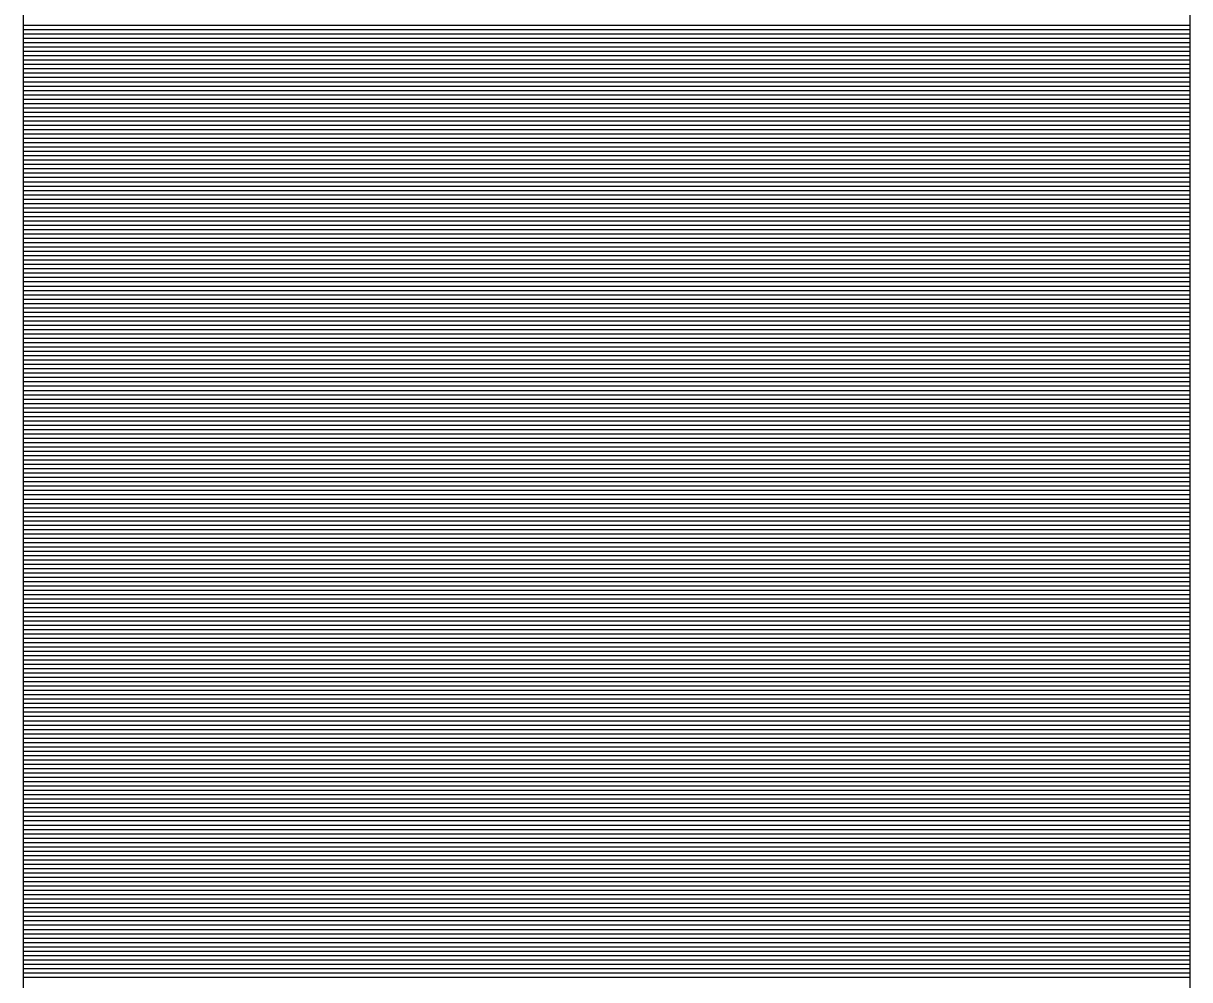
# Model space of a CAD drawing. Extents: x 1807779 to 1818251, y 673292 to 678849.
# Drawn here: x 1811514.832 to 1811517.442, y 676714.412 to 676716.552 of the extents above; entities that cross this region are included whole.
import ezdxf

# ---------------------------------------------------------------- set-up
doc = ezdxf.new("R2010")
doc.units = 0
doc.layers.add('Default', color=7, linetype='Continuous')

msp = doc.modelspace()

# ---------------------------------------------------------------- linework, layer by layer
at = {"layer": 'Default'}
for p, q in [((1811514.8323, 676725.1385), (1811514.8323, 676708.2314)), ((1811517.4416, 676725.1385), (1811517.4416, 676708.2314)), ((1811517.4416, 676716.5468), (1811514.8323, 676716.5468)), ((1811517.4416, 676716.537), (1811514.8323, 676716.537)), ((1811517.4416, 676716.5273), (1811514.8323, 676716.5273)), ((1811517.4416, 676716.5176), (1811514.8323, 676716.5176)), ((1811517.4416, 676716.5079), (1811514.8323, 676716.5079)), ((1811517.4416, 676716.4981), (1811514.8323, 676716.4981)), ((1811517.4416, 676716.4884), (1811514.8323, 676716.4884)), ((1811517.4416, 676716.4787), (1811514.8323, 676716.4787)), ((1811517.4416, 676716.469), (1811514.8323, 676716.469)), ((1811517.4416, 676716.4592), (1811514.8323, 676716.4592)), ((1811517.4416, 676716.4495), (1811514.8323, 676716.4495)), ((1811517.4416, 676716.4398), (1811514.8323, 676716.4398)), ((1811517.4416, 676716.4301), (1811514.8323, 676716.4301)), ((1811517.4416, 676716.4203), (1811514.8323, 676716.4203)), ((1811517.4416, 676716.4106), (1811514.8323, 676716.4106)), ((1811517.4416, 676716.4009), (1811514.8323, 676716.4009)), ((1811517.4416, 676716.3912), (1811514.8323, 676716.3912)), ((1811517.4416, 676716.3814), (1811514.8323, 676716.3814)), ((1811517.4416, 676716.3717), (1811514.8323, 676716.3717)), ((1811517.4416, 676716.362), (1811514.8323, 676716.362)), ((1811517.4416, 676716.3523), (1811514.8323, 676716.3523)), ((1811517.4416, 676716.3425), (1811514.8323, 676716.3425)), ((1811517.4416, 676716.3328), (1811514.8323, 676716.3328)), ((1811517.4416, 676716.3231), (1811514.8323, 676716.3231)), ((1811517.4416, 676716.3134), (1811514.8323, 676716.3134)), ((1811517.4416, 676716.3036), (1811514.8323, 676716.3036)), ((1811517.4416, 676716.2939), (1811514.8323, 676716.2939)), ((1811517.4416, 676716.2842), (1811514.8323, 676716.2842)), ((1811517.4416, 676716.2745), (1811514.8323, 676716.2745)), ((1811517.4416, 676716.2647), (1811514.8323, 676716.2647)), ((1811517.4416, 676716.255), (1811514.8323, 676716.255)), ((1811517.4416, 676716.2453), (1811514.8323, 676716.2453)), ((1811517.4416, 676716.2356), (1811514.8323, 676716.2356)), ((1811517.4416, 676716.2258), (1811514.8323, 676716.2258)), ((1811517.4416, 676716.2161), (1811514.8323, 676716.2161)), ((1811517.4416, 676716.2064), (1811514.8323, 676716.2064)), ((1811517.4416, 676716.1966), (1811514.8323, 676716.1966)), ((1811517.4416, 676716.1869), (1811514.8323, 676716.1869)), ((1811517.4416, 676716.1772), (1811514.8323, 676716.1772)), ((1811517.4416, 676716.1675), (1811514.8323, 676716.1675)), ((1811517.4416, 676716.1577), (1811514.8323, 676716.1577)), ((1811517.4416, 676716.148), (1811514.8323, 676716.148)), ((1811517.4416, 676716.1383), (1811514.8323, 676716.1383)), ((1811517.4416, 676716.1286), (1811514.8323, 676716.1286)), ((1811517.4416, 676716.1188), (1811514.8323, 676716.1188)), ((1811517.4416, 676716.1091), (1811514.8323, 676716.1091)), ((1811517.4416, 676716.0994), (1811514.8323, 676716.0994)), ((1811517.4416, 676716.0897), (1811514.8323, 676716.0897)), ((1811517.4416, 676716.0799), (1811514.8323, 676716.0799)), ((1811517.4416, 676716.0702), (1811514.8323, 676716.0702)), ((1811517.4416, 676716.0605), (1811514.8323, 676716.0605)), ((1811517.4416, 676716.0508), (1811514.8323, 676716.0508)), ((1811517.4416, 676716.041), (1811514.8323, 676716.041)), ((1811517.4416, 676716.0313), (1811514.8323, 676716.0313)), ((1811517.4416, 676716.0216), (1811514.8323, 676716.0216)), ((1811517.4416, 676716.0119), (1811514.8323, 676716.0119)), ((1811517.4416, 676716.0021), (1811514.8323, 676716.0021)), ((1811517.4416, 676715.9924), (1811514.8323, 676715.9924)), ((1811517.4416, 676715.9827), (1811514.8323, 676715.9827)), ((1811517.4416, 676715.973), (1811514.8323, 676715.973)), ((1811517.4416, 676715.9632), (1811514.8323, 676715.9632)), ((1811517.4416, 676715.9535), (1811514.8323, 676715.9535)), ((1811517.4416, 676715.9438), (1811514.8323, 676715.9438)), ((1811517.4416, 676715.9341), (1811514.8323, 676715.9341)), ((1811517.4416, 676715.9243), (1811514.8323, 676715.9243)), ((1811517.4416, 676715.9146), (1811514.8323, 676715.9146)), ((1811517.4416, 676715.9049), (1811514.8323, 676715.9049)), ((1811517.4416, 676715.8952), (1811514.8323, 676715.8952)), ((1811517.4416, 676715.8854), (1811514.8323, 676715.8854)), ((1811517.4416, 676715.8757), (1811514.8323, 676715.8757)), ((1811517.4416, 676715.866), (1811514.8323, 676715.866)), ((1811517.4416, 676715.8563), (1811514.8323, 676715.8563)), ((1811517.4416, 676715.8465), (1811514.8323, 676715.8465)), ((1811517.4416, 676715.8368), (1811514.8323, 676715.8368)), ((1811517.4416, 676715.8271), (1811514.8323, 676715.8271)), ((1811517.4416, 676715.8174), (1811514.8323, 676715.8174)), ((1811517.4416, 676715.8076), (1811514.8323, 676715.8076)), ((1811517.4416, 676715.7979), (1811514.8323, 676715.7979)), ((1811517.4416, 676715.7882), (1811514.8323, 676715.7882)), ((1811517.4416, 676715.7785), (1811514.8323, 676715.7785)), ((1811517.4416, 676715.7687), (1811514.8323, 676715.7687)), ((1811517.4416, 676715.759), (1811514.8323, 676715.759)), ((1811517.4416, 676715.7493), (1811514.8323, 676715.7493)), ((1811517.4416, 676715.7396), (1811514.8323, 676715.7396)), ((1811517.4416, 676715.7298), (1811514.8323, 676715.7298)), ((1811517.4416, 676715.7201), (1811514.8323, 676715.7201)), ((1811517.4416, 676715.7104), (1811514.8323, 676715.7104)), ((1811517.4416, 676715.7007), (1811514.8323, 676715.7007)), ((1811517.4416, 676715.6909), (1811514.8323, 676715.6909)), ((1811517.4416, 676715.6812), (1811514.8323, 676715.6812)), ((1811517.4416, 676715.6715), (1811514.8323, 676715.6715)), ((1811517.4416, 676715.6618), (1811514.8323, 676715.6618)), ((1811517.4416, 676715.652), (1811514.8323, 676715.652)), ((1811517.4416, 676715.6423), (1811514.8323, 676715.6423)), ((1811517.4416, 676715.6326), (1811514.8323, 676715.6326)), ((1811517.4416, 676715.6229), (1811514.8323, 676715.6229)), ((1811517.4416, 676715.6131), (1811514.8323, 676715.6131)), ((1811517.4416, 676715.6034), (1811514.8323, 676715.6034)), ((1811517.4416, 676715.5937), (1811514.8323, 676715.5937)), ((1811517.4416, 676715.584), (1811514.8323, 676715.584)), ((1811517.4416, 676715.5742), (1811514.8323, 676715.5742)), ((1811517.4416, 676715.5645), (1811514.8323, 676715.5645)), ((1811517.4416, 676715.5548), (1811514.8323, 676715.5548)), ((1811517.4416, 676715.5451), (1811514.8323, 676715.5451)), ((1811517.4416, 676715.5353), (1811514.8323, 676715.5353)), ((1811517.4416, 676715.5256), (1811514.8323, 676715.5256)), ((1811517.4416, 676715.5159), (1811514.8323, 676715.5159)), ((1811517.4416, 676715.5062), (1811514.8323, 676715.5062)), ((1811517.4416, 676715.4964), (1811514.8323, 676715.4964)), ((1811517.4416, 676715.4867), (1811514.8323, 676715.4867)), ((1811517.4416, 676715.477), (1811514.8323, 676715.477)), ((1811517.4416, 676715.4673), (1811514.8323, 676715.4673)), ((1811517.4416, 676715.4575), (1811514.8323, 676715.4575)), ((1811517.4416, 676715.4478), (1811514.8323, 676715.4478)), ((1811517.4416, 676715.4381), (1811514.8323, 676715.4381)), ((1811517.4416, 676715.4284), (1811514.8323, 676715.4284)), ((1811517.4416, 676715.4186), (1811514.8323, 676715.4186)), ((1811517.4416, 676715.4089), (1811514.8323, 676715.4089)), ((1811517.4416, 676715.3992), (1811514.8323, 676715.3992)), ((1811517.4416, 676715.3895), (1811514.8323, 676715.3895)), ((1811517.4416, 676715.3797), (1811514.8323, 676715.3797)), ((1811517.4416, 676715.37), (1811514.8323, 676715.37)), ((1811517.4416, 676715.3603), (1811514.8323, 676715.3603)), ((1811517.4416, 676715.3506), (1811514.8323, 676715.3506)), ((1811517.4416, 676715.3408), (1811514.8323, 676715.3408)), ((1811517.4416, 676715.3311), (1811514.8323, 676715.3311)), ((1811517.4416, 676715.3214), (1811514.8323, 676715.3214)), ((1811517.4416, 676715.3117), (1811514.8323, 676715.3117)), ((1811517.4416, 676715.3019), (1811514.8323, 676715.3019)), ((1811517.4416, 676715.2922), (1811514.8323, 676715.2922)), ((1811517.4416, 676715.2825), (1811514.8323, 676715.2825)), ((1811517.4416, 676715.2728), (1811514.8323, 676715.2728)), ((1811517.4416, 676715.263), (1811514.8323, 676715.263)), ((1811517.4416, 676715.2533), (1811514.8323, 676715.2533)), ((1811517.4416, 676715.2436), (1811514.8323, 676715.2436)), ((1811517.4416, 676715.2339), (1811514.8323, 676715.2339)), ((1811517.4416, 676715.2241), (1811514.8323, 676715.2241)), ((1811517.4416, 676715.2144), (1811514.8323, 676715.2144)), ((1811517.4416, 676715.2047), (1811514.8323, 676715.2047)), ((1811517.4416, 676715.195), (1811514.8323, 676715.195)), ((1811517.4416, 676715.1852), (1811514.8323, 676715.1852)), ((1811517.4416, 676715.1755), (1811514.8323, 676715.1755)), ((1811517.4416, 676715.1658), (1811514.8323, 676715.1658)), ((1811517.4416, 676715.1561), (1811514.8323, 676715.1561)), ((1811517.4416, 676715.1463), (1811514.8323, 676715.1463)), ((1811517.4416, 676715.1366), (1811514.8323, 676715.1366)), ((1811517.4416, 676715.1269), (1811514.8323, 676715.1269)), ((1811517.4416, 676715.1172), (1811514.8323, 676715.1172)), ((1811517.4416, 676715.1074), (1811514.8323, 676715.1074)), ((1811517.4416, 676715.0977), (1811514.8323, 676715.0977)), ((1811517.4416, 676715.088), (1811514.8323, 676715.088)), ((1811517.4416, 676715.0783), (1811514.8323, 676715.0783)), ((1811517.4416, 676715.0685), (1811514.8323, 676715.0685)), ((1811517.4416, 676715.0588), (1811514.8323, 676715.0588)), ((1811517.4416, 676715.0491), (1811514.8323, 676715.0491)), ((1811517.4416, 676715.0394), (1811514.8323, 676715.0394)), ((1811517.4416, 676715.0296), (1811514.8323, 676715.0296)), ((1811517.4416, 676715.0199), (1811514.8323, 676715.0199)), ((1811517.4416, 676715.0102), (1811514.8323, 676715.0102)), ((1811517.4416, 676715.0005), (1811514.8323, 676715.0005)), ((1811517.4416, 676714.9907), (1811514.8323, 676714.9907)), ((1811517.4416, 676714.981), (1811514.8323, 676714.981)), ((1811517.4416, 676714.9713), (1811514.8323, 676714.9713)), ((1811517.4416, 676714.9616), (1811514.8323, 676714.9616)), ((1811517.4416, 676714.9518), (1811514.8323, 676714.9518)), ((1811517.4416, 676714.9421), (1811514.8323, 676714.9421)), ((1811517.4416, 676714.9324), (1811514.8323, 676714.9324)), ((1811517.4416, 676714.9227), (1811514.8323, 676714.9227)), ((1811517.4416, 676714.9129), (1811514.8323, 676714.9129)), ((1811517.4416, 676714.9032), (1811514.8323, 676714.9032)), ((1811517.4416, 676714.8935), (1811514.8323, 676714.8935)), ((1811517.4416, 676714.8838), (1811514.8323, 676714.8838)), ((1811517.4416, 676714.874), (1811514.8323, 676714.874)), ((1811517.4416, 676714.8643), (1811514.8323, 676714.8643)), ((1811517.4416, 676714.8546), (1811514.8323, 676714.8546)), ((1811517.4416, 676714.8449), (1811514.8323, 676714.8449)), ((1811517.4416, 676714.8351), (1811514.8323, 676714.8351)), ((1811517.4416, 676714.8254), (1811514.8323, 676714.8254)), ((1811517.4416, 676714.8157), (1811514.8323, 676714.8157)), ((1811517.4416, 676714.806), (1811514.8323, 676714.806)), ((1811517.4416, 676714.7962), (1811514.8323, 676714.7962)), ((1811517.4416, 676714.7865), (1811514.8323, 676714.7865)), ((1811517.4416, 676714.7768), (1811514.8323, 676714.7768)), ((1811517.4416, 676714.7671), (1811514.8323, 676714.7671)), ((1811517.4416, 676714.7573), (1811514.8323, 676714.7573)), ((1811517.4416, 676714.7476), (1811514.8323, 676714.7476)), ((1811517.4416, 676714.7379), (1811514.8323, 676714.7379)), ((1811517.4416, 676714.7282), (1811514.8323, 676714.7282)), ((1811517.4416, 676714.7184), (1811514.8323, 676714.7184)), ((1811517.4416, 676714.7087), (1811514.8323, 676714.7087)), ((1811517.4416, 676714.699), (1811514.8323, 676714.699)), ((1811517.4416, 676714.6893), (1811514.8323, 676714.6893)), ((1811517.4416, 676714.6795), (1811514.8323, 676714.6795)), ((1811517.4416, 676714.6698), (1811514.8323, 676714.6698)), ((1811517.4416, 676714.6601), (1811514.8323, 676714.6601)), ((1811517.4416, 676714.6504), (1811514.8323, 676714.6504)), ((1811517.4416, 676714.6406), (1811514.8323, 676714.6406)), ((1811517.4416, 676714.6309), (1811514.8323, 676714.6309)), ((1811517.4416, 676714.6212), (1811514.8323, 676714.6212)), ((1811517.4416, 676714.6115), (1811514.8323, 676714.6115)), ((1811517.4416, 676714.6017), (1811514.8323, 676714.6017)), ((1811517.4416, 676714.592), (1811514.8323, 676714.592)), ((1811517.4416, 676714.5823), (1811514.8323, 676714.5823)), ((1811517.4416, 676714.5726), (1811514.8323, 676714.5726)), ((1811517.4416, 676714.5628), (1811514.8323, 676714.5628)), ((1811517.4416, 676714.5531), (1811514.8323, 676714.5531)), ((1811517.4416, 676714.5434), (1811514.8323, 676714.5434)), ((1811517.4416, 676714.5337), (1811514.8323, 676714.5337)), ((1811517.4416, 676714.5239), (1811514.8323, 676714.5239)), ((1811517.4416, 676714.5142), (1811514.8323, 676714.5142)), ((1811517.4416, 676714.5045), (1811514.8323, 676714.5045)), ((1811517.4416, 676714.4948), (1811514.8323, 676714.4948)), ((1811517.4416, 676714.485), (1811514.8323, 676714.485)), ((1811517.4416, 676714.4753), (1811514.8323, 676714.4753)), ((1811517.4416, 676714.4656), (1811514.8323, 676714.4656)), ((1811517.4416, 676714.4559), (1811514.8323, 676714.4559)), ((1811517.4416, 676714.4461), (1811514.8323, 676714.4461)), ((1811517.4416, 676714.4364), (1811514.8323, 676714.4364)), ((1811517.4416, 676714.4267), (1811514.8323, 676714.4267)), ((1811517.4416, 676714.417), (1811514.8323, 676714.417))]:
    msp.add_line(p, q, dxfattribs=at)

doc.saveas('drawing.dxf')
